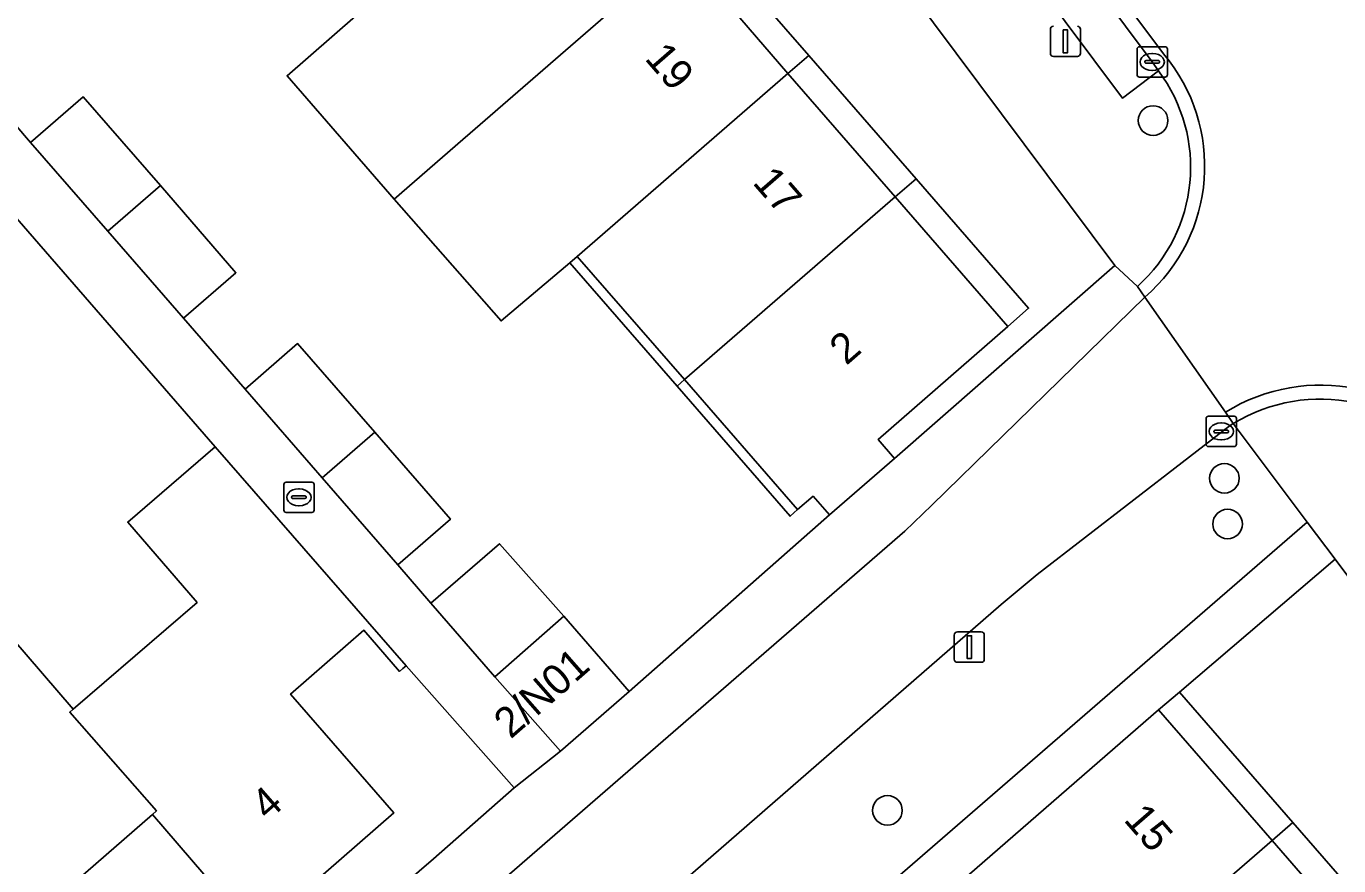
# Model space of a CAD drawing. Extents: x 155887 to 156869, y 383880 to 384678.
# Drawn here: x 156733.45 to 156776.81, y 384343.56 to 384371.31 of the extents above; entities that cross this region are included whole.
import ezdxf

# ---------------------------------------------------------------- set-up
doc = ezdxf.new("R2010")
doc.units = 0
for name, color, linetype in [('IMGEO_Boom', 7, 'Continuous'), ('IMGEO_Erf', 7, 'Continuous'), ('IMGEO_Fietspad_gesloten', 7, 'Continuous'), ('IMGEO_Kolk', 7, 'Continuous'), ('IMGEO_Lichtmast', 7, 'Continuous'), ('IMGEO_Muur', 7, 'Continuous'), ('IMGEO_Pand', 7, 'Continuous'), ('IMGEO_Pand_nummerreeks', 7, 'Continuous'), ('IMGEO_Pand_overbouw', 7, 'Continuous'), ('IMGEO_Parkeervlak_open', 7, 'Continuous'), ('IMGEO_Rijbaan_lokaal_gesloten', 7, 'Continuous'), ('IMGEO_Rijbaan_lokaal_open', 7, 'Continuous'), ('IMGEO_Voetpad_open', 7, 'Continuous')]:
    doc.layers.add(name, color=color, linetype=linetype)

msp = doc.modelspace()

# ---------------------------------------------------------------- linework, layer by layer
at = {"layer": 'IMGEO_Boom'}
for centre in [(156770.674, 384368.194), (156773.029, 384356.367), (156773.136, 384354.856), (156761.899, 384345.388)]:
    msp.add_circle(centre, 0.489, dxfattribs=at)
at = {"layer": 'IMGEO_Erf'}
for points in [[(156739.458, 384403.524), (156735.17, 384399.827), (156737.353, 384397.296), (156736.522, 384396.58), (156735.831, 384395.984), (156737.379, 384394.202), (156740.913, 384390.132), (156744.458, 384386.051), (156747.998, 384381.974), (156751.536, 384377.9), (156755.076, 384373.824), (156755.764, 384374.422), (156756.736, 384375.266), (156756.946, 384375.025), (156756.886, 384374.972), (156758.62, 384372.975), (156757.708, 384372.183), (156757.02, 384371.585), (156758.614, 384369.75), (156762.155, 384365.673), (156765.876, 384361.388), (156761.588, 384357.646), (156762.132, 384357.02), (156769.416, 384363.397)], [(156726.581, 384372.511), (156723.711, 384370.016), (156721.412, 384372.66), (156717.367, 384369.143), (156725.529, 384359.755), (156726.884, 384358.165), (156735.006, 384348.738), (156739.095, 384352.261), (156736.805, 384354.918), (156739.69, 384357.404)], [(156776.684, 384353.691), (156771.545, 384349.294), (156770.849, 384348.714), (156774.603, 384344.394), (156778.146, 384340.317), (156781.684, 384336.245), (156785.226, 384332.17), (156788.765, 384328.097), (156792.306, 384324.022), (156795.846, 384319.949), (156799.262, 384316.018), (156799.947, 384316.613), (156801.195, 384317.697), (156804.084, 384314.372), (156802.836, 384313.288), (156802.151, 384312.693), (156803.113, 384311.586), (156798.81, 384307.837), (156799.403, 384307.156), (156806.695, 384313.529)], [(156749.568, 384346.138), (156745.996, 384350.164), (156745.893, 384350.076), (156745.785, 384349.983), (156744.604, 384351.341), (156742.181, 384349.234), (156745.589, 384345.306), (156741.009, 384341.305), (156737.623, 384345.256), (156735.152, 384343.108), (156730.413, 384338.987), (156727.938, 384336.835), (156731.351, 384332.91), (156726.756, 384328.922), (156723.35, 384332.862), (156720.89, 384330.725), (156716.119, 384326.58), (156713.671, 384324.453), (156717.079, 384320.53), (156712.495, 384316.534), (156713.668, 384315.177), (156746.899, 384343.79)]]:
    msp.add_lwpolyline(points, close=True, dxfattribs=at)
msp.add_lwpolyline([(156731.572, 384369.816), (156733.597, 384367.469), (156735.334, 384368.977), (156737.882, 384366.042), (156740.38, 384363.165), (156738.643, 384361.657), (156740.681, 384359.31), (156742.417, 384360.819), (156744.961, 384357.893), (156747.465, 384355.012), (156745.729, 384353.503), (156746.814, 384352.24), (156749.081, 384354.205), (156751.209, 384351.814), (156753.373, 384349.318), (156759.983, 384355.154), (156759.444, 384355.775), (156758.933, 384355.331), (156755.196, 384359.629), (156751.652, 384363.704), (156751.409, 384363.493), (156749.136, 384361.57), (156745.608, 384365.6), (156742.069, 384369.674), (156744.332, 384371.643)], dxfattribs=at)
at = {"layer": 'IMGEO_Fietspad_gesloten'}
msp.add_lwpolyline([(156773.062, 384358.55), (156773.323, 384358.176)], dxfattribs=at)
for centre, radius, start, end in [((156776.207, 384353.484), 5.963, 35.224, 121.8292), ((156776.202, 384353.475), 5.512, 35.3469, 121.481)]:
    msp.add_arc(centre, radius, start, end, dxfattribs=at)
at = {"layer": 'IMGEO_Kolk'}
for p, q in [((156770.145, 384369.707), (156770.145, 384370.559)), ((156770.22, 384370.633), (156771.072, 384370.633)), ((156770.633, 384370.413), (156770.658, 384370.413)), ((156771.146, 384370.559), (156771.146, 384369.707)), ((156770.404, 384370.127), (156770.404, 384370.139)), ((156770.842, 384370.09), (156770.444, 384370.09)), ((156770.447, 384370.176), (156770.845, 384370.176)), ((156770.888, 384370.139), (156770.888, 384370.127)), ((156771.072, 384369.633), (156770.22, 384369.633)), ((156770.656, 384369.853), (156770.631, 384369.853)), ((156772.426, 384357.491), (156772.426, 384358.343)), ((156772.501, 384358.417), (156773.353, 384358.417)), ((156773.427, 384358.343), (156773.427, 384357.491)), ((156772.685, 384357.911), (156772.685, 384357.923)), ((156773.123, 384357.874), (156772.725, 384357.874)), ((156772.728, 384357.96), (156773.126, 384357.96)), ((156772.914, 384358.197), (156772.939, 384358.197)), ((156773.169, 384357.923), (156773.169, 384357.911)), ((156773.353, 384357.417), (156772.501, 384357.417)), ((156772.937, 384357.637), (156772.912, 384357.637)), ((156741.959, 384355.313), (156741.959, 384356.165)), ((156742.034, 384356.239), (156742.886, 384356.239)), ((156742.96, 384356.165), (156742.96, 384355.313)), ((156742.218, 384355.733), (156742.218, 384355.745)), ((156742.656, 384355.696), (156742.258, 384355.696)), ((156742.261, 384355.782), (156742.659, 384355.782)), ((156742.447, 384356.019), (156742.472, 384356.019)), ((156742.702, 384355.745), (156742.702, 384355.733)), ((156742.886, 384355.239), (156742.034, 384355.239)), ((156742.47, 384355.459), (156742.445, 384355.459))]:
    msp.add_line(p, q, dxfattribs=at)
for points in [[(156770.145, 384369.707), (156770.145, 384370.559)], [(156770.22, 384370.633), (156771.072, 384370.633)], [(156771.146, 384370.559), (156771.146, 384369.707)], [(156771.072, 384369.633), (156770.22, 384369.633)], [(156772.426, 384357.491), (156772.426, 384358.343)], [(156772.501, 384358.417), (156773.353, 384358.417)], [(156773.427, 384358.343), (156773.427, 384357.491)], [(156773.353, 384357.417), (156772.501, 384357.417)], [(156741.959, 384355.313), (156741.959, 384356.165)], [(156742.034, 384356.239), (156742.886, 384356.239)], [(156742.96, 384356.165), (156742.96, 384355.313)], [(156742.886, 384355.239), (156742.034, 384355.239)]]:
    msp.add_lwpolyline(points, dxfattribs=at)
for centre, radius, start, end in [((156770.222, 384370.557), 0.0765, 91.552, 178.448), ((156770.222, 384370.557), 0.0765, 91.552, 178.448), ((156771.07, 384370.557), 0.0765, 1.552, 88.448), ((156771.07, 384370.557), 0.0765, 1.552, 88.448), ((156770.444, 384370.136), 0.0403, 85.8775, 175.7526), ((156770.441, 384370.126), 0.0366, 178.938, 274.7102), ((156770.845, 384370.133), 0.043, 264.8664, 352.4533), ((156770.849, 384370.138), 0.0386, 1.7309, 96.639), ((156770.222, 384369.709), 0.0765, 181.552, 268.448), ((156770.222, 384369.709), 0.0765, 181.552, 268.448), ((156771.07, 384369.709), 0.0765, 271.552, 358.448), ((156771.07, 384369.709), 0.0765, 271.552, 358.448), ((156772.503, 384358.341), 0.0765, 91.552, 178.448), ((156772.503, 384358.341), 0.0765, 91.552, 178.448), ((156773.351, 384358.341), 0.0765, 1.552, 88.448), ((156773.351, 384358.341), 0.0765, 1.552, 88.448), ((156772.725, 384357.92), 0.0403, 85.8775, 175.7526), ((156772.722, 384357.91), 0.0366, 178.938, 274.7102), ((156773.126, 384357.917), 0.043, 264.8664, 352.4533), ((156773.13, 384357.922), 0.0386, 1.7309, 96.639), ((156772.503, 384357.493), 0.0765, 181.552, 268.448), ((156772.503, 384357.493), 0.0765, 181.552, 268.448), ((156773.351, 384357.493), 0.0765, 271.552, 358.448), ((156773.351, 384357.493), 0.0765, 271.552, 358.448), ((156742.036, 384356.163), 0.0765, 91.552, 178.448), ((156742.036, 384356.163), 0.0765, 91.552, 178.448), ((156742.884, 384356.163), 0.0765, 1.552, 88.448), ((156742.884, 384356.163), 0.0765, 1.552, 88.448), ((156742.258, 384355.742), 0.0403, 85.8775, 175.7526), ((156742.255, 384355.732), 0.0366, 178.938, 274.7102), ((156742.659, 384355.739), 0.043, 264.8664, 352.4533), ((156742.663, 384355.744), 0.0386, 1.7309, 96.639), ((156742.036, 384355.315), 0.0765, 181.552, 268.448), ((156742.036, 384355.315), 0.0765, 181.552, 268.448), ((156742.884, 384355.315), 0.0765, 271.552, 358.448), ((156742.884, 384355.315), 0.0765, 271.552, 358.448)]:
    msp.add_arc(centre, radius, start, end, dxfattribs=at)
for centre, major_axis, ratio, start_param, end_param in [((156770.632, 384370.133), (-0.387, 0.002), 0.722429, 4.712389, 7.853982), ((156770.657, 384370.133), (-0.39, 0.002), 0.717154, 1.570796, 4.712389), ((156772.913, 384357.917), (-0.387, 0.002), 0.722429, 4.712389, 7.853982), ((156772.938, 384357.917), (-0.39, 0.002), 0.717154, 1.570796, 4.712389), ((156742.446, 384355.739), (-0.387, 0.002), 0.722429, 4.712389, 7.853982), ((156742.471, 384355.739), (-0.39, 0.002), 0.717154, 1.570796, 4.712389)]:
    msp.add_ellipse(centre, major_axis=major_axis, ratio=ratio, start_param=start_param, end_param=end_param, dxfattribs=at)
at = {"layer": 'IMGEO_Lichtmast'}
for p, q in [((156767.282, 384370.413), (156767.282, 384371.213)), ((156767.282, 384371.213), (156767.282, 384370.413)), ((156768.272, 384371.213), (156768.272, 384370.413)), ((156768.272, 384370.413), (156768.272, 384371.213)), ((156768.172, 384370.313), (156767.382, 384370.313)), ((156767.382, 384370.313), (156768.172, 384370.313)), ((156764.208, 384351.286), (156764.998, 384351.286)), ((156764.998, 384351.286), (156764.208, 384351.286)), ((156764.108, 384350.386), (156764.108, 384351.186)), ((156764.108, 384351.186), (156764.108, 384350.386)), ((156765.098, 384351.186), (156765.098, 384350.386)), ((156765.098, 384350.386), (156765.098, 384351.186)), ((156764.998, 384350.286), (156764.208, 384350.286)), ((156764.208, 384350.286), (156764.998, 384350.286))]:
    msp.add_line(p, q, dxfattribs=at)
for points in [[(156767.702, 384371.188), (156767.852, 384371.188), (156767.852, 384370.438), (156767.702, 384370.438), (156767.702, 384371.188)], [(156764.528, 384351.161), (156764.678, 384351.161), (156764.678, 384350.411), (156764.528, 384350.411), (156764.528, 384351.161)]]:
    msp.add_lwpolyline(points, dxfattribs=at)
for centre, start, end in [((156767.382, 384371.213), 90, 180), ((156767.382, 384371.213), 90, 180), ((156768.172, 384371.213), 0, 90), ((156768.172, 384371.213), 360, 90), ((156767.382, 384370.413), 180, 270), ((156767.382, 384370.413), 180, 270), ((156768.172, 384370.413), 270, 0), ((156768.172, 384370.413), 270, 0), ((156764.208, 384351.186), 90, 180), ((156764.208, 384351.186), 90, 180), ((156764.998, 384351.186), 0, 90), ((156764.998, 384351.186), 360, 90), ((156764.208, 384350.386), 180, 270), ((156764.208, 384350.386), 180, 270), ((156764.998, 384350.386), 270, 0), ((156764.998, 384350.386), 270, 0)]:
    msp.add_arc(centre, 0.1, start, end, dxfattribs=at)
at = {"layer": 'IMGEO_Muur'}
msp.add_lwpolyline([(156753.373, 384349.318), (156759.983, 384355.154)], dxfattribs=at)
at = {"layer": 'IMGEO_Pand'}
for points in [[(156755.076, 384373.824), (156751.536, 384377.9), (156744.57, 384371.85), (156744.332, 384371.643), (156742.069, 384369.674), (156745.608, 384365.6), (156747.872, 384367.566), (156748.113, 384367.775)], [(156757.02, 384371.585), (156757.708, 384372.183), (156758.62, 384372.975), (156756.886, 384374.972), (156756.946, 384375.025), (156756.736, 384375.266), (156755.764, 384374.422), (156755.076, 384373.824), (156748.113, 384367.775), (156747.872, 384367.566), (156745.608, 384365.6), (156749.136, 384361.57), (156751.409, 384363.493), (156751.652, 384363.704), (156758.614, 384369.75)], [(156755.196, 384359.629), (156762.155, 384365.673), (156758.614, 384369.75), (156751.652, 384363.704)], [(156736.146, 384364.533), (156737.882, 384366.042), (156735.334, 384368.977), (156733.597, 384367.469)], [(156736.146, 384364.533), (156738.643, 384361.657), (156740.38, 384363.165), (156737.882, 384366.042)], [(156755.196, 384359.629), (156758.933, 384355.331), (156759.444, 384355.775), (156759.983, 384355.154), (156762.132, 384357.02), (156761.588, 384357.646), (156765.876, 384361.388), (156762.155, 384365.673)], [(156743.224, 384356.385), (156744.961, 384357.893), (156742.417, 384360.819), (156740.681, 384359.31)], [(156726.884, 384358.165), (156723.017, 384354.84), (156728.901, 384348.112), (156725.316, 384344.977), (156730.413, 384338.987), (156735.152, 384343.108), (156737.623, 384345.256), (156737.751, 384345.368), (156734.888, 384348.637), (156735.006, 384348.738)], [(156743.224, 384356.385), (156745.729, 384353.503), (156747.465, 384355.012), (156744.961, 384357.893)], [(156735.006, 384348.738), (156734.888, 384348.637), (156737.751, 384345.368), (156737.623, 384345.256), (156741.009, 384341.305), (156745.589, 384345.306), (156742.181, 384349.234), (156744.604, 384351.341), (156745.785, 384349.983), (156745.893, 384350.076), (156745.996, 384350.164), (156739.69, 384357.404), (156736.805, 384354.918), (156739.095, 384352.261)], [(156751.209, 384351.814), (156749.081, 384354.205), (156746.814, 384352.24), (156748.929, 384349.801)], [(156751.209, 384351.814), (156748.929, 384349.801), (156751.097, 384347.345), (156753.373, 384349.318)], [(156774.603, 384344.394), (156770.849, 384348.714), (156763.854, 384342.621), (156762.214, 384341.197), (156765.969, 384336.887)], [(156774.603, 384344.394), (156765.969, 384336.887), (156769.437, 384332.772), (156770.915, 384334.058), (156771.141, 384334.254), (156778.146, 384340.317)]]:
    msp.add_lwpolyline(points, close=True, dxfattribs=at)
at = {"layer": 'IMGEO_Pand_overbouw'}
for points in [[(156757.02, 384371.585), (156758.614, 384369.75), (156759.302, 384370.348), (156757.708, 384372.183)], [(156758.614, 384369.75), (156762.155, 384365.673), (156762.843, 384366.27), (156759.302, 384370.348)], [(156765.876, 384361.388), (156766.559, 384361.991), (156762.843, 384366.27), (156762.155, 384365.673)], [(156755.196, 384359.629), (156751.652, 384363.704), (156751.409, 384363.493), (156754.95, 384359.415)], [(156758.933, 384355.331), (156755.196, 384359.629), (156754.95, 384359.415), (156758.684, 384355.115)], [(156774.603, 384344.394), (156775.287, 384344.988), (156771.545, 384349.294), (156770.849, 384348.714)], [(156774.603, 384344.394), (156778.146, 384340.317), (156778.831, 384340.91), (156775.287, 384344.988)]]:
    msp.add_lwpolyline(points, close=True, dxfattribs=at)
at = {"layer": 'IMGEO_Parkeervlak_open'}
for points in [[(156770.849, 384369.836), (156770.645, 384370.133), (156747.476, 384401.157), (156747.025, 384401.747), (156745.828, 384400.844), (156769.662, 384368.937)], [(156773.229, 384358.122), (156766.848, 384353.191), (156765.657, 384352.196), (156752.331, 384340.591), (156753.612, 384339.032), (156751.853, 384337.495), (156753.494, 384335.594), (156775.767, 384354.92), (156773.323, 384358.176)]]:
    msp.add_lwpolyline(points, close=True, dxfattribs=at)
at = {"layer": 'IMGEO_Rijbaan_lokaal_gesloten'}
for points in [[(156774.158, 384374.565), (156772.996, 384375.56), (156769.219, 384372.811), (156771.019, 384370.401)], [(156674.975, 384273.325), (156691.805, 384287.952), (156708.555, 384302.487), (156710.042, 384303.791), (156712.324, 384305.79), (156713.826, 384307.107), (156747.484, 384336.347), (156748.988, 384337.664), (156752.331, 384340.591), (156765.657, 384352.196), (156766.848, 384353.191), (156773.229, 384358.122), (156773.323, 384358.176), (156773.062, 384358.55), (156770.406, 384362.354), (156763.365, 384355.478), (156762.47, 384354.624), (156694.426, 384295.545), (156694.427, 384295.502), (156688.813, 384290.7)], [(156770.406, 384362.354), (156773.062, 384358.55)]]:
    msp.add_lwpolyline(points, dxfattribs=at)
for centre, radius, start, end in [((156766.629, 384366.689), 5.749, 311.0648, 40.2228), ((156776.207, 384353.484), 5.963, 35.224, 121.8292)]:
    msp.add_arc(centre, radius, start, end, dxfattribs=at)
at = {"layer": 'IMGEO_Rijbaan_lokaal_open'}
for points in [[(156771.019, 384370.401), (156769.219, 384372.811), (156747.843, 384401.434), (156747.392, 384402.024), (156745.932, 384403.976)], [(156745.652, 384403.582), (156747.025, 384401.747), (156747.476, 384401.157), (156770.645, 384370.133), (156770.849, 384369.836)], [(156770.154, 384362.708), (156770.406, 384362.354)]]:
    msp.add_lwpolyline(points, dxfattribs=at)
for centre, radius, start, end in [((156766.629, 384366.689), 5.749, 311.0648, 40.2228), ((156766.618, 384366.651), 5.296, 311.889, 36.9732)]:
    msp.add_arc(centre, radius, start, end, dxfattribs=at)
at = {"layer": 'IMGEO_Voetpad_open'}
for points in [[(156740.702, 384405.483), (156739.728, 384404.981), (156738.775, 384404.439), (156739.458, 384403.524), (156769.416, 384363.397), (156770.154, 384362.708)], [(156770.849, 384369.836), (156769.662, 384368.937), (156745.828, 384400.844)], [(156762.47, 384354.624), (156763.365, 384355.478), (156770.406, 384362.354), (156770.154, 384362.708), (156769.416, 384363.397), (156762.132, 384357.02), (156759.983, 384355.154), (156753.373, 384349.318), (156751.097, 384347.345), (156749.568, 384346.138), (156746.899, 384343.79), (156713.668, 384315.177), (156709.961, 384311.676), (156699.483, 384302.567), (156693.423, 384297.378), (156691.796, 384296.165), (156691.431, 384295.865)], [(156773.323, 384358.176), (156775.767, 384354.92), (156776.684, 384353.691), (156806.695, 384313.529), (156807.579, 384312.322), (156809.429, 384309.866), (156810.395, 384305.491)], [(156762.214, 384341.197), (156763.854, 384342.621), (156770.849, 384348.714), (156771.545, 384349.294), (156776.684, 384353.691), (156775.767, 384354.92), (156753.494, 384335.594), (156751.853, 384337.495), (156753.612, 384339.032), (156752.331, 384340.591), (156748.988, 384337.664), (156750.444, 384335.978), (156751.947, 384334.237), (156715.384, 384302.356), (156713.856, 384304.071), (156712.324, 384305.79), (156710.042, 384303.791), (156711.571, 384302.065), (156713.109, 384300.329), (156676.443, 384268.529)], [(156694.426, 384295.545), (156762.47, 384354.624)]]:
    msp.add_lwpolyline(points, dxfattribs=at)
msp.add_lwpolyline([(156733.597, 384367.469), (156731.572, 384369.816), (156729.07, 384372.689), (156726.522, 384375.614), (156724.489, 384377.964), (156721.992, 384380.837), (156719.439, 384383.775), (156718.309, 384385.075), (156718.281, 384385.128), (156716.779, 384383.841), (156720.276, 384379.749), (156726.581, 384372.511), (156739.69, 384357.404), (156745.996, 384350.164), (156749.568, 384346.138), (156751.097, 384347.345), (156748.929, 384349.801), (156746.814, 384352.24), (156745.729, 384353.503), (156743.224, 384356.385), (156740.681, 384359.31), (156738.643, 384361.657), (156736.146, 384364.533)], close=True, dxfattribs=at)
for centre, radius, start, end in [((156766.618, 384366.651), 5.296, 311.889, 36.9732), ((156776.202, 384353.475), 5.512, 35.3469, 121.481)]:
    msp.add_arc(centre, radius, start, end, dxfattribs=at)

# ---------------------------------------------------------------- texts
at = {"layer": 'IMGEO_Pand_nummerreeks'}
for s, rotation, p in [('19', 310.972, (156753.852, 384370.231)), ('17', 310.9723, (156757.415, 384366.129)), ('2', 41.1011, (156760.539, 384360.076)), ('2/N01', 41.2605, (156749.453, 384347.726)), ('4', 41.1398, (156741.434, 384345.023)), ('15', 310.9824, (156769.675, 384345.064))]:
    msp.add_text(s, height=1, rotation=rotation, dxfattribs=at).set_placement(p)

doc.saveas('drawing.dxf')
